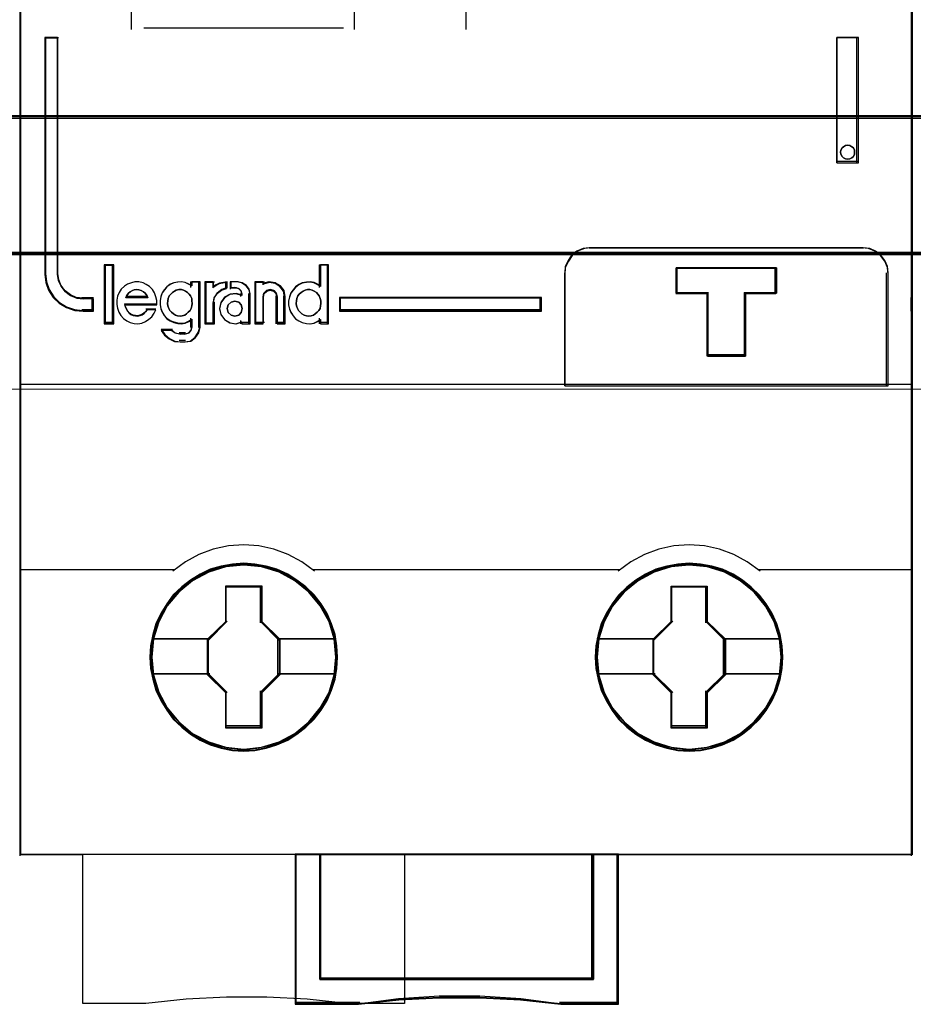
# Model space of a CAD drawing. Header units: millimetres. Extents: x -1290 to 1795, y -4192 to -1311.
# Tile 1000 of 1056: x 1443.62 to 1450.81, y -1959.89 to -1951.97. Entities that reach past the tile are written whole.
import ezdxf

# ---------------------------------------------------------------- set-up
doc = ezdxf.new("R2010")
doc.units = ezdxf.units.MM
doc.layers.add('30', color=7, linetype='Continuous')
doc.layers.add('45', color=7, linetype='Continuous')
doc.layers.add('Aparatura', color=7, linetype='Continuous', lineweight=13)

# ---------------------------------------------------------------- blocks, each defined once
blk = doc.blocks.new('*U173')
at = {"layer": '45', "color": 139}
for points in [[(441.43276, -533.64471), (441.43276, -616.308875)], [(477.292782, -533.64471), (477.292782, -616.308875)], [(459.373513, -566.782196), (459.373513, -583.083411)], [(445.908549, -581.4172), (445.908549, -583.083411)], [(454.885192, -581.4172), (454.885192, -583.083411)], [(446.418789, -583.016978), (454.457306, -583.016978)], [(442.429966, -583.399416), (442.429966, -592.928059)], [(442.429966, -583.399416), (442.990334, -583.399416)], [(442.924093, -583.399416), (442.924093, -592.928059)], [(474.297584, -588.441141), (474.297584, -583.399416)], [(474.297584, -583.399416), (475.173049, -583.399416)], [(475.106807, -588.441141), (475.106807, -583.399416)], [(474.297584, -588.374708), (475.173049, -588.374708)], [(464.398929, -591.85795), (464.144492, -591.893423), (463.872303, -591.999843), (463.647452, -592.171297), (463.499523, -592.401873), (463.375263, -592.650186), (463.351594, -592.928059)], [(464.332687, -591.85795), (475.368193, -591.85795)], [(476.365399, -592.928059), (476.335859, -592.650186), (476.229514, -592.401873), (476.058181, -592.171297), (475.833675, -591.999843), (475.579629, -591.893423), (475.301951, -591.85795)], [(444.827198, -592.540235), (444.827198, -594.915662)], [(444.827198, -592.540235), (445.204955, -592.540235)], [(445.138713, -592.540235), (445.138713, -594.915662)], [(453.476213, -592.540235), (453.476213, -593.454137)], [(453.476213, -592.540235), (453.85397, -592.540235)], [(453.787728, -592.540235), (453.787728, -594.915662)], [(467.834545, -592.662328), (471.878868, -592.662328)], [(467.834545, -592.662328), (467.834545, -593.725255)], [(471.812626, -592.662328), (471.812626, -593.725255)], [(442.429966, -592.861626), (442.470533, -593.20853), (442.586439, -593.538089), (442.771889, -593.832958), (443.021088, -594.081572), (443.310854, -594.260806), (443.652778, -594.37644), (443.994702, -594.411131)], [(442.924093, -592.861626), (442.971412, -593.133397), (443.071967, -593.381535), (443.243501, -593.606041), (443.46827, -593.777374), (443.716698, -593.883719), (443.994702, -593.919168)], [(463.351594, -597.409592), (463.351594, -592.861626)], [(476.300947, -597.409592), (476.300947, -592.861626)], [(446.9344, -594.148732), (446.9344, -593.981507), (446.905477, -593.831581), (446.841846, -593.675888), (446.760862, -593.537495), (446.64517, -593.422167), (446.517909, -593.329905), (446.384863, -593.266475), (446.21711, -593.22611), (446.060926, -593.22611), (445.916311, -593.266475), (445.754343, -593.318372), (445.632866, -593.404868), (445.51139, -593.520196), (445.418836, -593.664356), (445.355206, -593.802749), (445.332067, -593.969974), (445.332067, -594.1372), (445.355206, -594.292892), (445.413052, -594.442818), (445.488251, -594.586978), (445.603943, -594.702306), (445.731204, -594.800334), (445.870035, -594.863765), (446.026219, -594.904129), (446.182403, -594.915662), (446.338587, -594.892597), (446.483202, -594.829166), (446.622032, -594.736904), (446.737724, -594.633109), (446.830277, -594.494716), (446.893908, -594.356322)], [(446.574546, -593.87428), (446.532547, -593.777837), (446.466547, -593.688283), (446.400547, -593.626284), (446.304547, -593.578062), (446.220548, -593.550507), (446.136548, -593.536729), (446.034548, -593.550507), (445.956549, -593.578062), (445.872549, -593.626284), (445.794549, -593.688283), (445.72855, -593.777837), (445.68655, -593.87428)], [(448.366652, -593.393335), (448.226227, -593.318372), (448.085801, -593.254942), (447.939524, -593.22611), (447.781545, -593.237643), (447.623566, -593.266475), (447.477289, -593.329905), (447.348565, -593.4337), (447.243246, -593.549028), (447.149628, -593.675888), (447.096969, -593.831581), (447.079415, -593.99304), (447.079415, -594.148732), (447.096969, -594.315958), (447.149628, -594.454351), (447.243246, -594.598511), (447.348565, -594.713839), (447.477289, -594.800334), (447.623566, -594.863765), (447.781545, -594.904129), (447.939524, -594.915662), (448.085801, -594.892597), (448.226227, -594.829166), (448.366652, -594.748437)], [(448.300411, -593.22611), (448.300411, -593.454137)], [(448.300411, -593.22611), (448.683538, -593.22611)], [(448.617297, -593.22611), (448.617297, -595.064688)], [(448.876892, -593.22611), (448.876892, -594.915662)], [(448.876892, -593.22611), (449.254649, -593.22611)], [(449.77026, -593.22611), (449.451179, -593.295439), (449.188407, -593.46491)], [(449.188407, -593.22611), (449.188407, -593.46491)], [(449.77026, -593.459523), (449.551283, -593.5336), (449.363589, -593.681753), (449.232203, -593.873118), (449.188407, -594.107694)], [(449.704018, -593.22611), (449.704018, -593.525956)], [(449.897372, -593.22611), (449.897372, -593.525956)], [(450.219629, -593.22611), (449.897372, -593.22611)], [(449.897372, -593.459523), (450.148016, -593.459523)], [(450.375387, -593.76296), (450.332419, -593.600657), (450.225, -593.494807), (450.081775, -593.459523)], [(450.690482, -593.76296), (450.65257, -593.54822), (450.532513, -593.384007), (450.349269, -593.270321), (450.153387, -593.22611)], [(450.880256, -593.22611), (450.880256, -594.915662)], [(450.880256, -593.22611), (451.268754, -593.22611)], [(452.104831, -593.87428), (452.068978, -593.608839), (451.907636, -593.405129), (451.698489, -593.269321), (451.441537, -593.22611), (451.202512, -593.294014)], [(451.202512, -593.22611), (451.202512, -593.35359)], [(451.795107, -593.87428), (451.75768, -593.70206), (451.651637, -593.578062), (451.501929, -593.536729), (451.35222, -593.578062), (451.227464, -593.70206), (451.202512, -593.87428)], [(453.542455, -593.393335), (453.408029, -593.318372), (453.267758, -593.254942), (453.109953, -593.22611), (452.963838, -593.237643), (452.794344, -593.266475), (452.659918, -593.329905), (452.519647, -593.4337), (452.426133, -593.549028), (452.326774, -593.675888), (452.280017, -593.831581), (452.239105, -593.99304), (452.239105, -594.148732), (452.280017, -594.315958), (452.326774, -594.454351), (452.426133, -594.598511), (452.519647, -594.713839), (452.659918, -594.800334), (452.794344, -594.863765), (452.963838, -594.904129), (453.109953, -594.915662), (453.267758, -594.892597), (453.408029, -594.829166), (453.542455, -594.748437)], [(443.92846, -593.852735), (444.388571, -593.852735)], [(444.322329, -593.852735), (444.322329, -594.411131)], [(445.68655, -593.807847), (446.574546, -593.807847)], [(450.375387, -593.762701), (450.13023, -593.698323), (449.885074, -593.721733), (449.663836, -593.85049), (449.51435, -594.061184), (449.460535, -594.306993), (449.51435, -594.541096), (449.663836, -594.745937), (449.885074, -594.880547), (450.13023, -594.915662), (450.375387, -594.839579)], [(450.309145, -593.698323), (450.309145, -593.824007)], [(450.62424, -593.698323), (450.62424, -594.915662)], [(451.202512, -593.807847), (451.202512, -594.915662)], [(451.728865, -593.807847), (451.728865, -594.915662)], [(452.04038, -593.807847), (452.04038, -594.915662)], [(454.287226, -593.852735), (462.424211, -593.852735)], [(454.287226, -593.852735), (454.287226, -594.411131)], [(462.357969, -594.411131), (462.357969, -593.852735)], [(467.834545, -593.658822), (469.143266, -593.658822)], [(469.077024, -593.658822), (469.077024, -596.217389)], [(470.575518, -593.658822), (471.878868, -593.658822)], [(470.575518, -593.658822), (470.575518, -596.217389)], [(476.300947, -594.411131), (476.300947, -593.852735)], [(477.292782, -594.411131), (477.292782, -593.852735)], [(443.92846, -594.346493), (444.388571, -594.346493)], [(445.638211, -594.11308), (446.9344, -594.11308)], [(445.638211, -594.11308), (445.668069, -594.215469), (445.715842, -594.311458), (445.763614, -594.413847), (445.829302, -594.484239), (445.894989, -594.541833), (445.990534, -594.580229), (446.080107, -594.599427), (446.169681, -594.612225), (446.265226, -594.580229), (446.348828, -594.554631), (446.43243, -594.497038), (446.498117, -594.426646), (446.563804, -594.343455)], [(446.497563, -594.312379), (446.896803, -594.312379)], [(448.876892, -594.915662), (449.254649, -594.915662), (449.254649, -594.041261)], [(454.287226, -594.346493), (462.424211, -594.346493)], [(448.300411, -594.689431), (448.300411, -595.064688)], [(450.309145, -594.77741), (450.309145, -594.915662)], [(453.476213, -594.689431), (453.476213, -594.915662)], [(444.827198, -594.849229), (445.204955, -594.849229)], [(447.113431, -595.132916), (447.258734, -595.348463), (447.446416, -595.506953), (447.670425, -595.621066), (447.906541, -595.646425)], [(447.113431, -595.132916), (447.568172, -595.132916)], [(447.50193, -595.132916), (447.68102, -595.280289), (447.906541, -595.337601)], [(448.033654, -595.646425), (448.281229, -595.609489), (448.485478, -595.45559), (448.621644, -595.246288), (448.683538, -595.00005)], [(448.033654, -595.337601), (448.200153, -595.28938), (448.31809, -595.165381), (448.366652, -595.00005)], [(450.309145, -594.849229), (450.690482, -594.849229)], [(450.880256, -594.849229), (451.268754, -594.849229)], [(451.728865, -594.849229), (452.104831, -594.849229)], [(453.476213, -594.849229), (453.85397, -594.849229)], [(447.8403, -595.271168), (448.099895, -595.271168)], [(448.099895, -595.581787), (447.8403, -595.581787)], [(469.077024, -596.150956), (470.64176, -596.150956)], [(441.43276, -597.343159), (477.359024, -597.343159)], [(453.281069, -604.869835), (452.775957, -604.486), (452.225946, -604.196648), (451.647873, -603.978157), (451.041738, -603.848244), (450.435604, -603.806908), (449.823857, -603.848244), (449.206497, -603.978157), (448.634037, -604.196648), (448.09525, -604.486), (447.578913, -604.869835)], [(471.21287, -604.869835), (470.696371, -604.486), (470.16303, -604.196648), (469.584776, -603.978157), (468.972837, -603.848244), (468.355283, -603.806908), (467.748959, -603.848244), (467.142634, -603.978157), (466.564379, -604.196648), (466.014196, -604.486), (465.508925, -604.869835)], [(441.43276, -604.803402), (447.645155, -604.803402)], [(453.214827, -604.803402), (459.439755, -604.803402)], [(459.373513, -604.803402), (465.575166, -604.803402)], [(471.146629, -604.803402), (477.359024, -604.803402)], [(449.704018, -605.49646), (451.157754, -605.49646)], [(449.704018, -605.49646), (449.704018, -606.947212)], [(451.091513, -605.49646), (451.091513, -606.947212)], [(467.634029, -605.49646), (469.087766, -605.49646)], [(467.634029, -605.49646), (467.634029, -606.947212)], [(469.021524, -605.49646), (469.021524, -606.947212)], [(449.011166, -607.651043), (449.77026, -606.880779)], [(451.861349, -607.651043), (451.091513, -606.880779)], [(466.930435, -607.651043), (467.700271, -606.880779)], [(469.796731, -607.651043), (469.021524, -606.880779)], [(446.780433, -607.58461), (449.077408, -607.58461)], [(449.011166, -607.58461), (449.011166, -609.047931)], [(451.795107, -607.58461), (454.08134, -607.58461)], [(451.795107, -607.58461), (451.795107, -609.047931)], [(464.710444, -607.58461), (466.996677, -607.58461)], [(466.930435, -607.58461), (466.930435, -609.047931)], [(469.732279, -607.58461), (472.011351, -607.58461)], [(469.732279, -607.58461), (469.732279, -609.047931)], [(446.780433, -608.981498), (449.077408, -608.981498)], [(449.011166, -608.981498), (449.77026, -609.744579)], [(451.861349, -608.981498), (451.091513, -609.744579)], [(451.795107, -608.981498), (454.08134, -608.981498)], [(464.710444, -608.981498), (466.996677, -608.981498)], [(466.930435, -608.981498), (467.700271, -609.744579)], [(469.796731, -608.981498), (469.021524, -609.744579)], [(469.732279, -608.981498), (472.011351, -608.981498)], [(449.704018, -609.678146), (449.704018, -611.136081)], [(451.091513, -609.678146), (451.091513, -611.136081)], [(467.634029, -609.678146), (467.634029, -611.136081)], [(469.021524, -609.678146), (469.021524, -611.136081)], [(449.704018, -611.069648), (451.157754, -611.069648)], [(467.634029, -611.069648), (469.087766, -611.069648)], [(441.43276, -616.242442), (477.359024, -616.242442)], [(452.505862, -616.242442), (452.505862, -622.286047)], [(453.499487, -616.242442), (453.499487, -621.289553)], [(464.443687, -621.289553), (464.443687, -616.242442)], [(465.448054, -616.242442), (465.448054, -622.286047)], [(453.499487, -621.22312), (464.509929, -621.22312)], [(463.21195, -622.286047), (461.584461, -622.070513), (459.940194, -621.959269), (458.30152, -621.959269), (456.662845, -622.070513), (455.040949, -622.286047)], [(455.107191, -622.219614), (452.505862, -622.219614)], [(465.514296, -622.219614), (463.145708, -622.219614)]]:
    blk.add_lwpolyline(points, dxfattribs=at)
at = {"layer": '45', "color": 59}
blk.add_lwpolyline([(477.326798, -566.814353), (477.326798, -593.885919), (477.326798, -594.378935), (477.326798, -597.375808), (477.326798, -604.837522), (477.326798, -616.276602), (456.91042, -616.276602), (456.91042, -622.253729), (454.602481, -622.253729), (452.993582, -622.082004), (451.362491, -621.993372), (449.736948, -621.993372), (448.1225, -622.082004), (446.502505, -622.253729), (443.961554, -622.253729), (443.961554, -616.276602), (441.464986, -616.276602), (441.464986, -604.837522), (441.464986, -597.375808), (441.464986, -576.225974)], dxfattribs=at)
at = {"layer": '45', "color": 7}
for points in [[(443.710813, -593.881721), (443.469577, -593.781412), (443.251316, -593.619803), (443.084749, -593.408039), (442.987106, -593.173985), (442.941156, -592.917639), (442.941156, -583.399416), (442.429966, -583.399416), (442.429966, -592.917639), (442.470172, -593.252003), (442.585046, -593.569649), (442.768845, -593.853858), (443.015824, -594.093485), (443.30301, -594.26624), (443.641889, -594.377694), (443.980768, -594.411131), (444.388571, -594.411131), (444.388571, -593.915158), (443.980768, -593.915158), (443.710813, -593.881721)], [(474.297584, -583.399416), (474.297584, -588.441141), (475.173049, -588.441141), (475.173049, -583.399416), (474.297584, -583.399416)], [(474.968057, -587.84397), (475.01192, -587.931808), (475.01192, -588.013371), (475.01192, -588.094935), (474.968057, -588.182772), (474.89913, -588.239239), (474.830203, -588.276884), (474.736212, -588.295706), (474.648486, -588.276884), (474.567027, -588.239239), (474.510632, -588.182772), (474.466769, -588.094935), (474.447971, -588.013371), (474.466769, -587.931808), (474.510632, -587.84397), (474.567027, -587.793777), (474.648486, -587.749858), (474.736212, -587.73731), (474.830203, -587.749858), (474.89913, -587.793777), (474.968057, -587.84397)], [(463.351594, -597.409592), (476.365399, -597.409592), (476.365399, -594.375816), (476.365399, -593.876729), (476.365399, -592.872947), (476.33752, -592.609384), (476.237157, -592.37386), (476.07546, -592.155159), (475.863581, -591.992535), (475.623824, -591.891596), (475.361764, -591.85795), (464.338502, -591.85795), (464.098745, -591.891596), (463.842261, -591.992535), (463.630382, -592.155159), (463.490988, -592.37386), (463.373897, -592.609384), (463.351594, -592.872947), (463.351594, -597.409592)], [(445.204955, -594.915662), (445.204955, -592.540235), (444.827198, -592.540235), (444.827198, -594.915662), (445.204955, -594.915662)], [(452.325926, -593.690921), (452.279621, -593.844726), (452.239105, -594.004227), (452.239105, -594.158032), (452.279621, -594.323229), (452.325926, -594.459945), (452.424323, -594.602356), (452.516931, -594.716286), (452.655844, -594.801733), (452.788969, -594.864394), (452.956823, -594.904269), (453.101524, -594.915662), (453.257801, -594.892876), (453.396714, -594.830215), (453.529839, -594.750465), (453.529839, -594.915662), (453.85397, -594.915662), (453.85397, -592.540235), (453.529839, -592.540235), (453.529839, -593.411794), (453.396714, -593.33774), (453.257801, -593.275079), (453.101524, -593.246597), (452.956823, -593.25799), (452.788969, -593.286472), (452.655844, -593.349133), (452.516931, -593.45167), (452.424323, -593.565599), (452.325926, -593.690921)], [(467.834545, -593.67806), (467.834545, -592.662328), (471.878868, -592.662328), (471.878868, -593.67806), (470.62101, -593.67806), (470.62101, -596.217389), (469.098043, -596.217389), (469.098043, -593.67806), (467.834545, -593.67806)], [(469.098043, -593.67806), (469.098043, -596.217389), (470.62101, -596.217389), (470.62101, -593.67806), (471.878868, -593.67806), (471.878868, -592.662328), (467.834545, -592.662328), (467.834545, -593.67806), (469.098043, -593.67806)], [(445.355206, -593.802749), (445.332067, -593.969974), (445.332067, -594.1372), (445.355206, -594.292892), (445.413052, -594.442818), (445.488251, -594.586978), (445.603943, -594.702306), (445.731204, -594.800334), (445.870035, -594.863765), (446.026219, -594.904129), (446.182403, -594.915662), (446.338587, -594.892597), (446.483202, -594.829166), (446.622032, -594.736904), (446.737724, -594.633109), (446.830277, -594.494716), (446.893908, -594.356322), (446.546832, -594.356322), (446.483202, -594.431286), (446.419571, -594.494716), (446.338587, -594.546613), (446.257602, -594.569679), (446.165049, -594.598511), (446.07828, -594.586978), (445.991511, -594.569679), (445.898958, -594.535081), (445.835327, -594.483183), (445.771696, -594.419753), (445.72542, -594.32749), (445.679143, -594.240995), (445.65022, -594.148732), (446.9344, -594.148732), (446.9344, -593.981507), (446.905477, -593.831581), (446.841846, -593.675888), (446.760862, -593.537495), (446.64517, -593.422167), (446.517909, -593.329905), (446.384863, -593.266475), (446.21711, -593.22611), (446.060926, -593.22611), (445.916311, -593.266475), (445.754343, -593.318372), (445.632866, -593.404868), (445.51139, -593.520196), (445.418836, -593.664356), (445.355206, -593.802749)], [(446.574546, -593.87428), (445.68655, -593.87428), (445.72855, -593.777837), (445.794549, -593.688283), (445.872549, -593.626284), (445.956549, -593.578062), (446.034548, -593.550507), (446.136548, -593.536729), (446.220548, -593.550507), (446.304547, -593.578062), (446.400547, -593.626284), (446.466547, -593.688283), (446.532547, -593.777837), (446.574546, -593.87428)], [(447.345804, -593.431125), (447.241565, -593.545022), (447.148908, -593.670309), (447.096789, -593.82407), (447.079415, -593.983526), (447.079415, -594.137287), (447.096789, -594.302438), (447.148908, -594.439115), (447.241565, -594.581486), (447.345804, -594.695384), (447.473207, -594.780806), (447.617984, -594.84345), (447.774342, -594.883314), (447.930701, -594.894704), (448.075477, -594.871924), (448.214463, -594.809281), (448.353448, -594.729553), (448.353448, -595.048465), (448.312911, -595.185141), (448.214463, -595.287649), (448.075477, -595.327513), (447.87279, -595.327513), (447.675894, -595.287649), (447.519536, -595.185141), (447.114162, -595.185141), (447.253147, -595.378767), (447.43267, -595.521138), (447.646939, -595.623645), (447.87279, -595.646425), (448.075477, -595.646425), (448.30712, -595.612256), (448.498224, -595.469884), (448.625628, -595.276259), (448.683538, -595.048465), (448.683538, -593.22611), (448.353448, -593.22611), (448.353448, -593.391261), (448.214463, -593.317228), (448.075477, -593.254584), (447.930701, -593.22611), (447.774342, -593.2375), (447.617984, -593.265974), (447.473207, -593.328618), (447.345804, -593.431125)], [(448.015814, -593.560366), (448.093118, -593.601732), (448.176367, -593.654916), (448.235831, -593.719918), (448.301242, -593.796739), (448.342867, -593.903107), (448.35476, -593.991747), (448.366652, -594.098114), (448.35476, -594.192664), (448.319081, -594.299031), (448.277456, -594.387671), (448.206099, -594.452674), (448.140689, -594.517676), (448.063386, -594.57086), (447.962297, -594.600406), (447.873101, -594.612225), (447.777958, -594.600406), (447.688762, -594.57086), (447.611459, -594.517676), (447.528209, -594.452674), (447.462799, -594.387671), (447.421174, -594.299031), (447.385495, -594.192664), (447.367656, -594.098114), (447.385495, -593.991747), (447.397388, -593.903107), (447.433067, -593.796739), (447.51037, -593.719918), (447.57578, -593.654916), (447.647137, -593.601732), (447.724441, -593.560366), (447.819583, -593.536729), (447.932565, -593.536729), (448.015814, -593.560366)], [(448.876892, -593.22611), (448.876892, -594.915662), (449.212655, -594.915662), (449.212655, -594.073769), (449.254625, -593.854647), (449.380536, -593.675888), (449.560408, -593.537495), (449.77026, -593.468298), (449.77026, -593.22611), (449.464476, -593.278008), (449.212655, -593.404868), (449.212655, -593.22611), (448.876892, -593.22611)], [(449.659669, -593.866179), (449.513247, -594.073769), (449.460535, -594.315958), (449.513247, -594.546613), (449.659669, -594.748437), (449.876374, -594.881064), (450.116507, -594.915662), (450.356639, -594.840699), (450.356639, -594.915662), (450.690482, -594.915662), (450.690482, -593.716253), (450.655341, -593.520196), (450.54406, -593.37027), (450.37421, -593.266475), (450.192646, -593.22611), (449.92323, -593.22611), (449.92323, -593.468298), (450.116507, -593.468298), (450.233645, -593.49713), (450.321498, -593.583626), (450.356639, -593.716253), (450.356639, -593.779683), (450.116507, -593.716253), (449.876374, -593.739319), (449.659669, -593.866179)], [(450.880256, -593.22611), (450.880256, -594.915662), (451.22009, -594.915662), (451.22009, -593.831581), (451.243527, -593.687421), (451.360711, -593.583626), (451.501332, -593.549028), (451.641953, -593.583626), (451.74156, -593.687421), (451.776715, -593.831581), (451.776715, -594.915662), (452.104831, -594.915662), (452.104831, -593.831581), (452.069676, -593.583626), (451.911477, -593.393335), (451.706405, -593.266475), (451.454459, -593.22611), (451.22009, -593.28954), (451.22009, -593.22611), (450.880256, -593.22611)], [(453.275194, -593.601732), (453.358342, -593.654916), (453.423672, -593.719918), (453.471185, -593.796739), (453.518698, -593.903107), (453.542455, -593.991747), (453.542455, -594.098114), (453.524638, -594.192664), (453.50682, -594.299031), (453.453368, -594.387671), (453.393977, -594.452674), (453.316768, -594.517676), (453.245498, -594.57086), (453.150472, -594.600406), (453.049507, -594.612225), (452.96042, -594.600406), (452.865394, -594.57086), (452.776307, -594.517676), (452.710977, -594.452674), (452.645646, -594.387671), (452.598133, -594.299031), (452.556559, -594.192664), (452.55062, -594.098114), (452.556559, -593.991747), (452.568437, -593.903107), (452.61595, -593.796739), (452.663464, -593.719918), (452.746611, -593.654916), (452.829759, -593.601732), (452.906968, -593.560366), (453.001994, -593.536729), (453.091081, -593.536729), (453.186107, -593.560366), (453.275194, -593.601732)], [(450.337956, -594.157491), (450.375387, -594.306993), (450.337956, -594.456494), (450.238141, -594.56862), (450.082181, -594.612225), (449.932459, -594.56862), (449.813929, -594.456494), (449.77026, -594.306993), (449.813929, -594.157491), (449.932459, -594.045365), (450.082181, -594.00176), (450.238141, -594.045365), (450.337956, -594.157491)], [(454.287226, -593.852735), (454.287226, -594.411131), (462.424211, -594.411131), (462.424211, -593.852735), (454.287226, -593.852735)], [(454.213823, -608.327144), (454.18584, -607.868998), (454.113085, -607.410853), (453.961978, -606.980644), (453.788485, -606.567195), (453.547832, -606.176096), (453.273601, -605.824106), (452.937807, -605.500052), (452.574031, -605.226282), (452.210254, -604.980448), (451.773723, -604.790486), (451.342787, -604.661982), (450.889466, -604.578175), (450.436144, -604.550239), (449.98842, -604.578175), (449.535098, -604.661982), (449.09297, -604.790486), (448.678824, -604.980448), (448.292661, -605.226282), (447.940078, -605.500052), (447.604284, -605.824106), (447.341246, -606.176096), (447.100594, -606.567195), (446.904714, -606.980644), (446.78159, -607.410853), (446.692045, -607.868998), (446.664062, -608.327144), (446.692045, -608.779702), (446.78159, -609.215498), (446.904714, -609.651295), (447.100594, -610.064743), (447.341246, -610.46143), (447.604284, -610.824594), (447.940078, -611.143061), (448.292661, -611.428005), (448.678824, -611.662664), (449.09297, -611.84704), (449.535098, -611.986718), (449.98842, -612.076113), (450.436144, -612.098461), (450.889466, -612.076113), (451.342787, -611.986718), (451.773723, -611.84704), (452.210254, -611.662664), (452.574031, -611.428005), (452.937807, -611.143061), (453.273601, -610.824594), (453.547832, -610.46143), (453.788485, -610.064743), (453.961978, -609.651295), (454.113085, -609.215498), (454.18584, -608.779702), (454.213823, -608.327144)], [(454.213823, -608.327144), (454.18584, -607.868998), (454.113085, -607.410853), (453.961978, -606.980644), (453.788485, -606.567195), (453.547832, -606.176096), (453.273601, -605.824106), (452.937807, -605.500052), (452.574031, -605.226282), (452.210254, -604.980448), (451.773723, -604.790486), (451.342787, -604.661982), (450.889466, -604.578175), (450.436144, -604.550239), (449.98842, -604.578175), (449.535098, -604.661982), (449.09297, -604.790486), (448.678824, -604.980448), (448.292661, -605.226282), (447.940078, -605.500052), (447.604284, -605.824106), (447.341246, -606.176096), (447.100594, -606.567195), (446.904714, -606.980644), (446.78159, -607.410853), (446.692045, -607.868998), (446.664062, -608.327144), (446.692045, -608.779702), (446.78159, -609.215498), (446.904714, -609.651295), (447.100594, -610.064743), (447.341246, -610.46143), (447.604284, -610.824594), (447.940078, -611.143061), (448.292661, -611.428005), (448.678824, -611.662664), (449.09297, -611.84704), (449.535098, -611.986718), (449.98842, -612.076113), (450.436144, -612.098461), (450.889466, -612.076113), (451.342787, -611.986718), (451.773723, -611.84704), (452.210254, -611.662664), (452.574031, -611.428005), (452.937807, -611.143061), (453.273601, -610.824594), (453.547832, -610.46143), (453.788485, -610.064743), (453.961978, -609.651295), (454.113085, -609.215498), (454.18584, -608.779702), (454.213823, -608.327144)], [(454.213823, -608.327144), (454.18584, -607.868998), (454.113085, -607.410853), (453.961978, -606.980644), (453.788485, -606.567195), (453.547832, -606.176096), (453.273601, -605.824106), (452.937807, -605.500052), (452.574031, -605.226282), (452.210254, -604.980448), (451.773723, -604.790486), (451.342787, -604.661982), (450.889466, -604.578175), (450.436144, -604.550239), (449.98842, -604.578175), (449.535098, -604.661982), (449.09297, -604.790486), (448.678824, -604.980448), (448.292661, -605.226282), (447.940078, -605.500052), (447.604284, -605.824106), (447.341246, -606.176096), (447.100594, -606.567195), (446.904714, -606.980644), (446.78159, -607.410853), (446.692045, -607.868998), (446.664062, -608.327144), (446.692045, -608.779702), (446.78159, -609.215498), (446.904714, -609.651295), (447.100594, -610.064743), (447.341246, -610.46143), (447.604284, -610.824594), (447.940078, -611.143061), (448.292661, -611.428005), (448.678824, -611.662664), (449.09297, -611.84704), (449.535098, -611.986718), (449.98842, -612.076113), (450.436144, -612.098461), (450.889466, -612.076113), (451.342787, -611.986718), (451.773723, -611.84704), (452.210254, -611.662664), (452.574031, -611.428005), (452.937807, -611.143061), (453.273601, -610.824594), (453.547832, -610.46143), (453.788485, -610.064743), (453.961978, -609.651295), (454.113085, -609.215498), (454.18584, -608.779702), (454.213823, -608.327144)], [(472.127722, -608.327144), (472.099739, -607.868998), (472.026984, -607.410853), (471.881473, -606.986231), (471.702383, -606.572783), (471.461731, -606.181683), (471.187499, -605.829693), (470.857302, -605.505639), (470.499122, -605.226282), (470.135346, -604.980448), (469.698814, -604.790486), (469.273475, -604.661982), (468.814557, -604.578175), (468.361236, -604.550239), (467.907915, -604.578175), (467.465786, -604.661982), (467.018061, -604.790486), (466.598319, -604.980448), (466.217753, -605.226282), (465.853977, -605.505639), (465.518183, -605.829693), (465.260741, -606.181683), (465.020089, -606.572783), (464.818613, -606.986231), (464.701085, -607.410853), (464.605943, -607.868998), (464.577961, -608.327144), (464.605943, -608.779702), (464.701085, -609.221085), (464.818613, -609.656882), (465.020089, -610.07033), (465.260741, -610.467017), (465.518183, -610.824594), (465.853977, -611.143061), (466.217753, -611.428005), (466.598319, -611.662664), (467.018061, -611.84704), (467.465786, -611.986718), (467.907915, -612.076113), (468.361236, -612.098461), (468.814557, -612.076113), (469.273475, -611.986718), (469.698814, -611.84704), (470.135346, -611.662664), (470.499122, -611.428005), (470.857302, -611.143061), (471.187499, -610.824594), (471.461731, -610.467017), (471.702383, -610.07033), (471.881473, -609.656882), (472.026984, -609.221085), (472.099739, -608.779702), (472.127722, -608.327144)], [(472.127722, -608.327144), (472.099739, -607.868998), (472.026984, -607.410853), (471.881473, -606.986231), (471.702383, -606.572783), (471.461731, -606.181683), (471.187499, -605.829693), (470.857302, -605.505639), (470.499122, -605.226282), (470.135346, -604.980448), (469.698814, -604.790486), (469.273475, -604.661982), (468.814557, -604.578175), (468.361236, -604.550239), (467.907915, -604.578175), (467.465786, -604.661982), (467.018061, -604.790486), (466.598319, -604.980448), (466.217753, -605.226282), (465.853977, -605.505639), (465.518183, -605.829693), (465.260741, -606.181683), (465.020089, -606.572783), (464.818613, -606.986231), (464.701085, -607.410853), (464.605943, -607.868998), (464.577961, -608.327144), (464.605943, -608.779702), (464.701085, -609.221085), (464.818613, -609.656882), (465.020089, -610.07033), (465.260741, -610.467017), (465.518183, -610.824594), (465.853977, -611.143061), (466.217753, -611.428005), (466.598319, -611.662664), (467.018061, -611.84704), (467.465786, -611.986718), (467.907915, -612.076113), (468.361236, -612.098461), (468.814557, -612.076113), (469.273475, -611.986718), (469.698814, -611.84704), (470.135346, -611.662664), (470.499122, -611.428005), (470.857302, -611.143061), (471.187499, -610.824594), (471.461731, -610.467017), (471.702383, -610.07033), (471.881473, -609.656882), (472.026984, -609.221085), (472.099739, -608.779702), (472.127722, -608.327144)], [(472.127722, -608.327144), (472.099739, -607.868998), (472.026984, -607.410853), (471.881473, -606.986231), (471.702383, -606.572783), (471.461731, -606.181683), (471.187499, -605.829693), (470.857302, -605.505639), (470.499122, -605.226282), (470.135346, -604.980448), (469.698814, -604.790486), (469.273475, -604.661982), (468.814557, -604.578175), (468.361236, -604.550239), (467.907915, -604.578175), (467.465786, -604.661982), (467.018061, -604.790486), (466.598319, -604.980448), (466.217753, -605.226282), (465.853977, -605.505639), (465.518183, -605.829693), (465.260741, -606.181683), (465.020089, -606.572783), (464.818613, -606.986231), (464.701085, -607.410853), (464.605943, -607.868998), (464.577961, -608.327144), (464.605943, -608.779702), (464.701085, -609.221085), (464.818613, -609.656882), (465.020089, -610.07033), (465.260741, -610.467017), (465.518183, -610.824594), (465.853977, -611.143061), (466.217753, -611.428005), (466.598319, -611.662664), (467.018061, -611.84704), (467.465786, -611.986718), (467.907915, -612.076113), (468.361236, -612.098461), (468.814557, -612.076113), (469.273475, -611.986718), (469.698814, -611.84704), (470.135346, -611.662664), (470.499122, -611.428005), (470.857302, -611.143061), (471.187499, -610.824594), (471.461731, -610.467017), (471.702383, -610.07033), (471.881473, -609.656882), (472.026984, -609.221085), (472.099739, -608.779702), (472.127722, -608.327144)], [(449.720668, -605.458755), (451.168573, -605.458755), (451.168573, -606.887458), (451.895365, -607.599009), (451.895365, -609.033315), (451.168573, -609.756071), (451.168573, -611.179172), (449.720668, -611.179172), (449.720668, -609.756071), (448.982521, -609.033315), (448.982521, -607.599009), (449.720668, -606.887458), (449.720668, -605.458755)], [(449.720668, -605.458755), (451.168573, -605.458755), (451.168573, -606.887458), (451.895365, -607.599009), (451.895365, -609.033315), (451.168573, -609.756071), (451.168573, -611.179172), (449.720668, -611.179172), (449.720668, -609.756071), (448.982521, -609.033315), (448.982521, -607.599009), (449.720668, -606.887458), (449.720668, -605.458755)], [(449.720668, -605.458755), (451.168573, -605.458755), (451.168573, -605.458755), (451.168573, -606.887458), (451.168573, -606.887458), (451.895365, -607.599009), (451.895365, -607.599009), (451.895365, -609.033315), (451.895365, -609.033315), (451.168573, -609.756071), (451.168573, -609.756071), (451.168573, -611.179172), (451.168573, -611.179172), (449.720668, -611.179172), (449.720668, -611.179172), (449.720668, -609.756071), (449.720668, -609.756071), (448.982521, -609.033315), (448.982521, -609.033315), (448.982521, -607.599009), (448.982521, -607.599009), (449.720668, -606.887458), (449.720668, -606.887458), (449.720668, -605.458755), (449.720668, -605.458755)], [(467.639631, -605.464141), (469.087535, -605.464141), (469.087535, -606.892899), (469.820005, -607.598873), (469.820005, -609.038837), (469.087535, -609.761621), (469.087535, -611.179172), (467.639631, -611.179172), (467.639631, -609.761621), (466.907161, -609.038837), (466.907161, -607.598873), (467.639631, -606.892899), (467.639631, -605.464141)], [(467.639631, -605.464141), (469.087535, -605.464141), (469.087535, -606.892899), (469.820005, -607.598873), (469.820005, -609.038837), (469.087535, -609.761621), (469.087535, -611.179172), (467.639631, -611.179172), (467.639631, -609.761621), (466.907161, -609.038837), (466.907161, -607.598873), (467.639631, -606.892899), (467.639631, -605.464141)], [(467.639631, -605.464141), (469.087535, -605.464141), (469.087535, -605.464141), (469.087535, -606.892899), (469.087535, -606.892899), (469.820005, -607.598873), (469.820005, -607.598873), (469.820005, -609.038837), (469.820005, -609.038837), (469.087535, -609.761621), (469.087535, -609.761621), (469.087535, -611.179172), (469.087535, -611.179172), (467.639631, -611.179172), (467.639631, -611.179172), (467.639631, -609.761621), (467.639631, -609.761621), (466.907161, -609.038837), (466.907161, -609.038837), (466.907161, -607.598873), (466.907161, -607.598873), (467.639631, -606.892899), (467.639631, -606.892899), (467.639631, -605.464141), (467.639631, -605.464141)], [(449.736561, -605.489278), (451.152429, -605.489278), (451.152429, -606.902287), (451.863139, -607.60602), (451.863139, -609.02457), (451.152429, -609.739386), (451.152429, -611.146854), (449.736561, -611.146854), (449.736561, -609.739386), (449.014747, -609.02457), (449.014747, -607.60602), (449.736561, -606.902287), (449.736561, -605.489278)], [(467.655649, -605.49646), (469.071517, -605.49646), (469.071517, -606.909058), (469.787779, -607.607048), (469.787779, -609.030726), (469.071517, -609.745334), (469.071517, -611.146854), (467.655649, -611.146854), (467.655649, -609.745334), (466.939387, -609.030726), (466.939387, -607.607048), (467.655649, -606.909058), (467.655649, -605.49646)], [(464.505069, -621.277846), (453.503937, -621.277846), (453.503937, -616.242442), (452.505862, -616.242442), (452.505862, -622.286047), (455.054021, -622.286047), (456.671014, -622.112413), (458.304735, -622.022795), (459.938456, -622.022795), (461.577753, -622.112413), (463.200322, -622.286047), (465.514296, -622.286047), (465.514296, -616.242442), (464.505069, -616.242442), (464.505069, -621.277846)], [(453.499487, -621.289553), (464.509929, -621.289553), (464.509929, -616.242442), (453.499487, -616.242442), (453.499487, -621.289553)]]:
    blk.add_lwpolyline(points, close=True, dxfattribs=at)
at = {"layer": '45', "color": 1}
for points in [[(443.710813, -593.881721), (443.469577, -593.781412), (443.251316, -593.619803), (443.084749, -593.408039), (442.987106, -593.173985), (442.941156, -592.917639), (442.941156, -583.399416), (442.429966, -583.399416), (442.429966, -592.917639), (442.470172, -593.252003), (442.585046, -593.569649), (442.768845, -593.853858), (443.015824, -594.093485), (443.30301, -594.26624), (443.641889, -594.377694), (443.980768, -594.411131), (444.388571, -594.411131), (444.388571, -593.915158), (443.980768, -593.915158), (443.710813, -593.881721)], [(445.172729, -594.883343), (445.172729, -592.572553), (444.859424, -592.572553), (444.859424, -594.883343), (445.172729, -594.883343)], [(454.287226, -593.852735), (454.287226, -594.411131), (462.424211, -594.411131), (462.424211, -593.852735), (454.287226, -593.852735)], [(454.319452, -593.885053), (454.319452, -594.380607), (462.391985, -594.380607), (462.391985, -593.885053), (454.319452, -593.885053)]]:
    blk.add_lwpolyline(points, close=True, dxfattribs=at)
at = {"layer": '45', "color": 59}
for points in [[(443.70089, -593.854219), (443.467593, -593.754483), (443.256514, -593.593796), (443.095428, -593.383241), (443.000998, -593.150522), (442.95656, -592.895639), (442.95656, -583.431735), (442.462191, -583.431735), (442.462191, -592.895639), (442.501074, -593.228095), (442.612168, -593.543927), (442.789919, -593.826515), (443.028771, -594.064775), (443.306506, -594.236543), (443.634234, -594.347362), (443.961961, -594.380607), (444.356345, -594.380607), (444.356345, -593.887465), (443.961961, -593.887465), (443.70089, -593.854219)], [(474.297584, -583.399416), (474.297584, -588.441141), (475.173049, -588.441141), (475.173049, -583.399416), (474.297584, -583.399416)], [(474.968057, -587.84397), (475.01192, -587.931808), (475.01192, -588.013371), (475.01192, -588.094935), (474.968057, -588.182772), (474.89913, -588.239239), (474.830203, -588.276884), (474.736212, -588.295706), (474.648486, -588.276884), (474.567027, -588.239239), (474.510632, -588.182772), (474.466769, -588.094935), (474.447971, -588.013371), (474.466769, -587.931808), (474.510632, -587.84397), (474.567027, -587.793777), (474.648486, -587.749858), (474.736212, -587.73731), (474.830203, -587.749858), (474.89913, -587.793777), (474.968057, -587.84397)], [(463.351594, -597.409592), (476.365399, -597.409592), (476.365399, -594.375816), (476.365399, -593.876729), (476.365399, -592.872947), (476.33752, -592.609384), (476.237157, -592.37386), (476.07546, -592.155159), (475.863581, -591.992535), (475.623824, -591.891596), (475.361764, -591.85795), (464.338502, -591.85795), (464.098745, -591.891596), (463.842261, -591.992535), (463.630382, -592.155159), (463.490988, -592.37386), (463.373897, -592.609384), (463.351594, -592.872947), (463.351594, -597.409592)], [(445.204955, -594.915662), (445.204955, -592.540235), (444.827198, -592.540235), (444.827198, -594.915662), (445.204955, -594.915662)], [(452.325926, -593.690921), (452.279621, -593.844726), (452.239105, -594.004227), (452.239105, -594.158032), (452.279621, -594.323229), (452.325926, -594.459945), (452.424323, -594.602356), (452.516931, -594.716286), (452.655844, -594.801733), (452.788969, -594.864394), (452.956823, -594.904269), (453.101524, -594.915662), (453.257801, -594.892876), (453.396714, -594.830215), (453.529839, -594.750465), (453.529839, -594.915662), (453.85397, -594.915662), (453.85397, -592.540235), (453.529839, -592.540235), (453.529839, -593.411794), (453.396714, -593.33774), (453.257801, -593.275079), (453.101524, -593.246597), (452.956823, -593.25799), (452.788969, -593.286472), (452.655844, -593.349133), (452.516931, -593.45167), (452.424323, -593.565599), (452.325926, -593.690921)], [(467.834545, -593.67806), (467.834545, -592.662328), (471.878868, -592.662328), (471.878868, -593.67806), (470.62101, -593.67806), (470.62101, -596.217389), (469.098043, -596.217389), (469.098043, -593.67806), (467.834545, -593.67806)], [(469.098043, -593.67806), (469.098043, -596.217389), (470.62101, -596.217389), (470.62101, -593.67806), (471.878868, -593.67806), (471.878868, -592.662328), (467.834545, -592.662328), (467.834545, -593.67806), (469.098043, -593.67806)], [(469.110133, -593.69191), (469.110133, -596.185071), (470.60883, -596.185071), (470.60883, -593.69191), (471.846642, -593.69191), (471.846642, -592.694646), (467.86677, -592.694646), (467.86677, -593.69191), (469.110133, -593.69191)], [(445.355206, -593.802749), (445.332067, -593.969974), (445.332067, -594.1372), (445.355206, -594.292892), (445.413052, -594.442818), (445.488251, -594.586978), (445.603943, -594.702306), (445.731204, -594.800334), (445.870035, -594.863765), (446.026219, -594.904129), (446.182403, -594.915662), (446.338587, -594.892597), (446.483202, -594.829166), (446.622032, -594.736904), (446.737724, -594.633109), (446.830277, -594.494716), (446.893908, -594.356322), (446.546832, -594.356322), (446.483202, -594.431286), (446.419571, -594.494716), (446.338587, -594.546613), (446.257602, -594.569679), (446.165049, -594.598511), (446.07828, -594.586978), (445.991511, -594.569679), (445.898958, -594.535081), (445.835327, -594.483183), (445.771696, -594.419753), (445.72542, -594.32749), (445.679143, -594.240995), (445.65022, -594.148732), (446.9344, -594.148732), (446.9344, -593.981507), (446.905477, -593.831581), (446.841846, -593.675888), (446.760862, -593.537495), (446.64517, -593.422167), (446.517909, -593.329905), (446.384863, -593.266475), (446.21711, -593.22611), (446.060926, -593.22611), (445.916311, -593.266475), (445.754343, -593.318372), (445.632866, -593.404868), (445.51139, -593.520196), (445.418836, -593.664356), (445.355206, -593.802749)], [(446.574546, -593.87428), (445.68655, -593.87428), (445.72855, -593.777837), (445.794549, -593.688283), (445.872549, -593.626284), (445.956549, -593.578062), (446.034548, -593.550507), (446.136548, -593.536729), (446.220548, -593.550507), (446.304547, -593.578062), (446.400547, -593.626284), (446.466547, -593.688283), (446.532547, -593.777837), (446.574546, -593.87428)], [(447.345804, -593.431125), (447.241565, -593.545022), (447.148908, -593.670309), (447.096789, -593.82407), (447.079415, -593.983526), (447.079415, -594.137287), (447.096789, -594.302438), (447.148908, -594.439115), (447.241565, -594.581486), (447.345804, -594.695384), (447.473207, -594.780806), (447.617984, -594.84345), (447.774342, -594.883314), (447.930701, -594.894704), (448.075477, -594.871924), (448.214463, -594.809281), (448.353448, -594.729553), (448.353448, -595.048465), (448.312911, -595.185141), (448.214463, -595.287649), (448.075477, -595.327513), (447.87279, -595.327513), (447.675894, -595.287649), (447.519536, -595.185141), (447.114162, -595.185141), (447.253147, -595.378767), (447.43267, -595.521138), (447.646939, -595.623645), (447.87279, -595.646425), (448.075477, -595.646425), (448.30712, -595.612256), (448.498224, -595.469884), (448.625628, -595.276259), (448.683538, -595.048465), (448.683538, -593.22611), (448.353448, -593.22611), (448.353448, -593.391261), (448.214463, -593.317228), (448.075477, -593.254584), (447.930701, -593.22611), (447.774342, -593.2375), (447.617984, -593.265974), (447.473207, -593.328618), (447.345804, -593.431125)], [(448.015814, -593.560366), (448.093118, -593.601732), (448.176367, -593.654916), (448.235831, -593.719918), (448.301242, -593.796739), (448.342867, -593.903107), (448.35476, -593.991747), (448.366652, -594.098114), (448.35476, -594.192664), (448.319081, -594.299031), (448.277456, -594.387671), (448.206099, -594.452674), (448.140689, -594.517676), (448.063386, -594.57086), (447.962297, -594.600406), (447.873101, -594.612225), (447.777958, -594.600406), (447.688762, -594.57086), (447.611459, -594.517676), (447.528209, -594.452674), (447.462799, -594.387671), (447.421174, -594.299031), (447.385495, -594.192664), (447.367656, -594.098114), (447.385495, -593.991747), (447.397388, -593.903107), (447.433067, -593.796739), (447.51037, -593.719918), (447.57578, -593.654916), (447.647137, -593.601732), (447.724441, -593.560366), (447.819583, -593.536729), (447.932565, -593.536729), (448.015814, -593.560366)], [(448.876892, -593.22611), (448.876892, -594.915662), (449.212655, -594.915662), (449.212655, -594.073769), (449.254625, -593.854647), (449.380536, -593.675888), (449.560408, -593.537495), (449.77026, -593.468298), (449.77026, -593.22611), (449.464476, -593.278008), (449.212655, -593.404868), (449.212655, -593.22611), (448.876892, -593.22611)], [(448.909118, -593.258429), (448.909118, -594.883343), (449.220657, -594.883343), (449.220657, -594.073659), (449.259599, -593.862919), (449.376426, -593.691), (449.543322, -593.557901), (449.738034, -593.491352), (449.738034, -593.258429), (449.454311, -593.308341), (449.220657, -593.430348), (449.220657, -593.258429), (448.909118, -593.258429)], [(449.659669, -593.866179), (449.513247, -594.073769), (449.460535, -594.315958), (449.513247, -594.546613), (449.659669, -594.748437), (449.876374, -594.881064), (450.116507, -594.915662), (450.356639, -594.840699), (450.356639, -594.915662), (450.690482, -594.915662), (450.690482, -593.716253), (450.655341, -593.520196), (450.54406, -593.37027), (450.37421, -593.266475), (450.192646, -593.22611), (449.92323, -593.22611), (449.92323, -593.468298), (450.116507, -593.468298), (450.233645, -593.49713), (450.321498, -593.583626), (450.356639, -593.716253), (450.356639, -593.779683), (450.116507, -593.716253), (449.876374, -593.739319), (449.659669, -593.866179)], [(450.880256, -593.22611), (450.880256, -594.915662), (451.22009, -594.915662), (451.22009, -593.831581), (451.243527, -593.687421), (451.360711, -593.583626), (451.501332, -593.549028), (451.641953, -593.583626), (451.74156, -593.687421), (451.776715, -593.831581), (451.776715, -594.915662), (452.104831, -594.915662), (452.104831, -593.831581), (452.069676, -593.583626), (451.911477, -593.393335), (451.706405, -593.266475), (451.454459, -593.22611), (451.22009, -593.28954), (451.22009, -593.22611), (450.880256, -593.22611)], [(450.912481, -593.258429), (450.912481, -594.883343), (451.23443, -594.883343), (451.23443, -593.840736), (451.256633, -593.702092), (451.36765, -593.602267), (451.50087, -593.568993), (451.63409, -593.602267), (451.728454, -593.702092), (451.761759, -593.840736), (451.761759, -594.883343), (452.072606, -594.883343), (452.072606, -593.840736), (452.039301, -593.602267), (451.889428, -593.419257), (451.695149, -593.297249), (451.456463, -593.258429), (451.23443, -593.319432), (451.23443, -593.258429), (450.912481, -593.258429)], [(453.275194, -593.601732), (453.358342, -593.654916), (453.423672, -593.719918), (453.471185, -593.796739), (453.518698, -593.903107), (453.542455, -593.991747), (453.542455, -594.098114), (453.524638, -594.192664), (453.50682, -594.299031), (453.453368, -594.387671), (453.393977, -594.452674), (453.316768, -594.517676), (453.245498, -594.57086), (453.150472, -594.600406), (453.049507, -594.612225), (452.96042, -594.600406), (452.865394, -594.57086), (452.776307, -594.517676), (452.710977, -594.452674), (452.645646, -594.387671), (452.598133, -594.299031), (452.556559, -594.192664), (452.55062, -594.098114), (452.556559, -593.991747), (452.568437, -593.903107), (452.61595, -593.796739), (452.663464, -593.719918), (452.746611, -593.654916), (452.829759, -593.601732), (452.906968, -593.560366), (453.001994, -593.536729), (453.091081, -593.536729), (453.186107, -593.560366), (453.275194, -593.601732)], [(450.337956, -594.157491), (450.375387, -594.306993), (450.337956, -594.456494), (450.238141, -594.56862), (450.082181, -594.612225), (449.932459, -594.56862), (449.813929, -594.456494), (449.77026, -594.306993), (449.813929, -594.157491), (449.932459, -594.045365), (450.082181, -594.00176), (450.238141, -594.045365), (450.337956, -594.157491)], [(464.505069, -621.277846), (453.503937, -621.277846), (453.503937, -616.242442), (452.505862, -616.242442), (452.505862, -622.286047), (455.054021, -622.286047), (456.671014, -622.112413), (458.304735, -622.022795), (459.938456, -622.022795), (461.577753, -622.112413), (463.200322, -622.286047), (465.514296, -622.286047), (465.514296, -616.242442), (464.505069, -616.242442), (464.505069, -621.277846)], [(464.477843, -621.25631), (453.531218, -621.25631), (453.531218, -616.274761), (452.538088, -616.274761), (452.538088, -622.253729), (455.073621, -622.253729), (456.682603, -622.081951), (458.30823, -621.993292), (459.933856, -621.993292), (461.565031, -622.081951), (463.179561, -622.253729), (465.48207, -622.253729), (465.48207, -616.274761), (464.477843, -616.274761), (464.477843, -621.25631)], [(453.499487, -621.289553), (464.509929, -621.289553), (464.509929, -616.242442), (453.499487, -616.242442), (453.499487, -621.289553)], [(453.531713, -621.257234), (464.477703, -621.257234), (464.477703, -616.274761), (453.531713, -616.274761), (453.531713, -621.257234)]]:
    blk.add_lwpolyline(points, close=True, dxfattribs=at)
at = {"layer": '45', "color": 139}
for points in [[(475.01192, -588.013371), (475.01192, -587.931808), (474.968057, -587.84397), (474.89913, -587.793777), (474.830203, -587.749858), (474.736212, -587.73731), (474.648486, -587.749858), (474.567027, -587.793777), (474.510632, -587.84397), (474.466769, -587.931808), (474.447971, -588.013371), (474.466769, -588.094935), (474.510632, -588.182772), (474.567027, -588.239239), (474.648486, -588.276884), (474.736212, -588.295706), (474.830203, -588.276884), (474.89913, -588.239239), (474.968057, -588.182772), (475.01192, -588.094935), (475.01192, -588.013371)], [(447.873101, -594.612225), (447.962297, -594.600406), (448.063386, -594.57086), (448.140689, -594.517676), (448.206099, -594.452674), (448.277456, -594.387671), (448.319081, -594.299031), (448.35476, -594.192664), (448.366652, -594.098114), (448.35476, -593.991747), (448.342867, -593.903107), (448.301242, -593.796739), (448.235831, -593.719918), (448.176367, -593.654916), (448.093118, -593.601732), (448.015814, -593.560366), (447.932565, -593.536729), (447.819583, -593.536729), (447.724441, -593.560366), (447.647137, -593.601732), (447.57578, -593.654916), (447.51037, -593.719918), (447.433067, -593.796739), (447.397388, -593.903107), (447.385495, -593.991747), (447.367656, -594.098114), (447.385495, -594.192664), (447.421174, -594.299031), (447.462799, -594.387671), (447.528209, -594.452674), (447.611459, -594.517676), (447.688762, -594.57086), (447.777958, -594.600406), (447.873101, -594.612225)], [(453.049507, -594.612225), (453.150472, -594.600406), (453.245498, -594.57086), (453.316768, -594.517676), (453.393977, -594.452674), (453.453368, -594.387671), (453.50682, -594.299031), (453.524638, -594.192664), (453.542455, -594.098114), (453.542455, -593.991747), (453.518698, -593.903107), (453.471185, -593.796739), (453.423672, -593.719918), (453.358342, -593.654916), (453.275194, -593.601732), (453.186107, -593.560366), (453.091081, -593.536729), (453.001994, -593.536729), (452.906968, -593.560366), (452.829759, -593.601732), (452.746611, -593.654916), (452.663464, -593.719918), (452.61595, -593.796739), (452.568437, -593.903107), (452.556559, -593.991747), (452.55062, -594.098114), (452.556559, -594.192664), (452.598133, -594.299031), (452.645646, -594.387671), (452.710977, -594.452674), (452.776307, -594.517676), (452.865394, -594.57086), (452.96042, -594.600406), (453.049507, -594.612225)], [(450.375387, -594.306993), (450.337956, -594.157491), (450.238141, -594.045365), (450.082181, -594.00176), (449.932459, -594.045365), (449.813929, -594.157491), (449.77026, -594.306993), (449.813929, -594.456494), (449.932459, -594.56862), (450.082181, -594.612225), (450.238141, -594.56862), (450.337956, -594.456494), (450.375387, -594.306993)], [(454.181598, -608.328018), (454.153854, -607.873687), (454.081719, -607.419356), (453.931902, -606.992728), (453.75989, -606.582722), (453.521292, -606.194879), (453.249402, -605.845819), (452.916475, -605.524463), (452.555804, -605.252973), (452.195133, -605.009186), (451.762328, -604.820804), (451.335071, -604.69337), (450.88562, -604.610261), (450.436168, -604.582558), (449.992266, -604.610261), (449.542814, -604.69337), (449.10446, -604.820804), (448.69385, -605.009186), (448.310984, -605.252973), (447.961411, -605.524463), (447.628484, -605.845819), (447.367691, -606.194879), (447.129093, -606.582722), (446.934886, -606.992728), (446.812812, -607.419356), (446.724032, -607.873687), (446.696288, -608.328018), (446.724032, -608.776808), (446.812812, -609.208977), (446.934886, -609.641145), (447.129093, -610.051151), (447.367691, -610.444536), (447.628484, -610.804676), (447.961411, -611.120491), (448.310984, -611.403063), (448.69385, -611.635769), (449.10446, -611.81861), (449.542814, -611.957125), (449.992266, -612.045775), (450.436168, -612.067938), (450.88562, -612.045775), (451.335071, -611.957125), (451.762328, -611.81861), (452.195133, -611.635769), (452.555804, -611.403063), (452.916475, -611.120491), (453.249402, -610.804676), (453.521292, -610.444536), (453.75989, -610.051151), (453.931902, -609.641145), (454.081719, -609.208977), (454.153854, -608.776808), (454.181598, -608.328018)], [(454.158323, -608.321657), (454.12474, -607.784987), (454.007197, -607.259499), (453.822488, -606.767552), (453.559416, -606.309147), (453.257164, -605.889874), (452.87655, -605.515323), (452.434367, -605.196676), (451.980988, -604.945112), (451.477235, -604.755042), (450.962287, -604.643236), (450.436144, -604.604103), (449.898807, -604.643236), (449.383859, -604.755042), (448.885702, -604.945112), (448.42113, -605.196676), (447.995738, -605.515323), (447.631916, -605.889874), (447.312872, -606.309147), (447.055398, -606.767552), (446.870688, -607.259499), (446.753146, -607.784987), (446.719562, -608.321657), (446.753146, -608.841555), (446.870688, -609.367044), (447.055398, -609.864581), (447.312872, -610.322986), (447.631916, -610.742259), (447.995738, -611.11681), (448.42113, -611.446638), (448.885702, -611.703792), (449.383859, -611.877091), (449.898807, -611.988897), (450.436144, -612.03921), (450.962287, -611.988897), (451.477235, -611.877091), (451.980988, -611.703792), (452.434367, -611.446638), (452.87655, -611.11681), (453.257164, -610.742259), (453.559416, -610.322986), (453.822488, -609.864581), (454.007197, -609.367044), (454.12474, -608.841555), (454.158323, -608.321657)], [(454.142211, -608.321657), (454.069431, -607.589561), (453.867886, -606.902173), (453.515183, -606.265082), (453.061708, -605.706231), (452.496263, -605.253561), (451.858039, -604.907073), (451.158231, -604.689121), (450.43603, -604.622058), (449.713828, -604.689121), (449.030816, -604.907073), (448.381395, -605.253561), (447.827147, -605.706231), (447.362475, -606.265082), (447.020969, -606.902173), (446.808227, -607.589561), (446.741046, -608.321657), (446.808227, -609.036987), (447.020969, -609.735552), (447.362475, -610.367054), (447.827147, -610.931494), (448.381395, -611.395341), (449.030816, -611.736241), (449.713828, -611.948604), (450.43603, -612.021255), (451.158231, -611.948604), (451.858039, -611.736241), (452.496263, -611.395341), (453.061708, -610.931494), (453.515183, -610.367054), (453.867886, -609.735552), (454.069431, -609.036987), (454.142211, -608.321657)], [(472.095496, -608.328018), (472.067752, -607.873687), (471.995618, -607.419356), (471.85135, -606.998269), (471.673788, -606.588263), (471.435191, -606.200419), (471.1633, -605.85136), (470.835922, -605.530004), (470.4808, -605.252973), (470.120129, -605.009186), (469.687324, -604.820804), (469.265616, -604.69337), (468.810616, -604.610261), (468.361164, -604.582558), (467.911713, -604.610261), (467.473359, -604.69337), (467.029456, -604.820804), (466.613297, -605.009186), (466.23598, -605.252973), (465.875309, -605.530004), (465.542382, -605.85136), (465.287138, -606.200419), (465.04854, -606.588263), (464.848784, -606.998269), (464.73226, -607.419356), (464.63793, -607.873687), (464.610186, -608.328018), (464.63793, -608.776808), (464.73226, -609.214518), (464.848784, -609.646686), (465.04854, -610.056692), (465.287138, -610.450076), (465.542382, -610.804676), (465.875309, -611.120491), (466.23598, -611.403063), (466.613297, -611.635769), (467.029456, -611.81861), (467.473359, -611.957125), (467.911713, -612.045775), (468.361164, -612.067938), (468.810616, -612.045775), (469.265616, -611.957125), (469.687324, -611.81861), (470.120129, -611.635769), (470.4808, -611.403063), (470.835922, -611.120491), (471.1633, -610.804676), (471.435191, -610.450076), (471.673788, -610.056692), (471.85135, -609.646686), (471.995618, -609.214518), (472.067752, -608.776808), (472.095496, -608.328018)], [(472.072222, -608.321657), (472.038635, -607.784987), (471.921082, -607.259499), (471.736355, -606.767552), (471.490053, -606.309147), (471.159785, -605.889874), (470.795929, -605.515323), (470.370499, -605.196676), (469.911481, -604.945112), (469.413279, -604.755042), (468.892686, -604.643236), (468.3553, -604.604103), (467.829109, -604.643236), (467.314114, -604.755042), (466.810314, -604.945112), (466.356894, -605.196676), (465.925866, -605.515323), (465.550815, -605.889874), (465.231742, -606.309147), (464.98544, -606.767552), (464.789518, -607.259499), (464.68316, -607.784987), (464.649573, -608.321657), (464.68316, -608.841555), (464.789518, -609.367044), (464.98544, -609.864581), (465.231742, -610.322986), (465.550815, -610.742259), (465.925866, -611.11681), (466.356894, -611.446638), (466.810314, -611.703792), (467.314114, -611.877091), (467.829109, -611.988897), (468.3553, -612.03921), (468.892686, -611.988897), (469.413279, -611.877091), (469.911481, -611.703792), (470.370499, -611.446638), (470.795929, -611.11681), (471.159785, -610.742259), (471.490053, -610.322986), (471.736355, -609.864581), (471.921082, -609.367044), (472.038635, -608.841555), (472.072222, -608.321657)], [(472.056109, -608.321657), (471.988928, -607.589561), (471.781785, -606.907762), (471.43468, -606.270671), (470.975606, -605.711819), (470.41576, -605.253561), (469.777536, -604.907073), (469.077728, -604.689121), (468.361125, -604.622058), (467.633325, -604.689121), (466.950313, -604.907073), (466.312089, -605.253561), (465.741046, -605.711819), (465.276373, -606.270671), (464.940466, -606.907762), (464.727724, -607.589561), (464.654944, -608.321657), (464.727724, -609.042575), (464.940466, -609.74114), (465.276373, -610.372643), (465.741046, -610.931494), (466.312089, -611.395341), (466.950313, -611.736241), (467.633325, -611.948604), (468.361125, -612.021255), (469.077728, -611.948604), (469.777536, -611.736241), (470.41576, -611.395341), (470.975606, -610.931494), (471.43468, -610.372643), (471.781785, -609.74114), (471.988928, -609.042575), (472.056109, -608.321657)]]:
    blk.add_lwpolyline(points, close=True, dxfattribs=at)
at = {"layer": '45', "color": 7}
for points in [[(446.735675, -607.573837), (449.048763, -607.573837)], [(451.829123, -607.573837), (454.142211, -607.573837)], [(464.649573, -607.573837), (466.973403, -607.573837)], [(469.753763, -607.573837), (472.056109, -607.573837)], [(446.735675, -608.992271), (449.048763, -608.992271)], [(451.829123, -608.992271), (454.142211, -608.992271)], [(464.649573, -608.997657), (466.973403, -608.997657)], [(469.753763, -608.997657), (472.056109, -608.997657)]]:
    blk.add_lwpolyline(points, dxfattribs=at)
blk = doc.blocks.new('*U183')
at = {"layer": '30', "color": 7}
for points in [[(548.842747, -862.322745), (117.158256, -862.322745), (117.158256, -863.837653), (117.158256, -884.908643), (117.158256, -886.423551), (548.842747, -886.423551), (548.842747, -884.908643), (548.842747, -863.837653), (548.842747, -862.322745)], [(117.158256, -886.335572), (548.842747, -886.335572), (117.158256, -886.335572)], [(548.842747, -886.335572), (117.158256, -886.335572), (117.158256, -887.813418), (117.158256, -889.374916), (117.158256, -891.912351), (548.842747, -891.912351), (548.842747, -889.374916), (548.842747, -887.813418), (548.842747, -886.335572)], [(548.79978, -886.378663), (117.201224, -886.378663), (117.201224, -887.833671), (117.201224, -889.371038), (117.201224, -891.869259), (548.79978, -891.869259), (548.79978, -889.371038), (548.79978, -887.833671), (548.79978, -886.378663)], [(117.158256, -891.824372), (548.842747, -891.824372), (117.158256, -891.824372)]]:
    blk.add_lwpolyline(points, close=True, dxfattribs=at)

msp = doc.modelspace()

# ---------------------------------------------------------------- linework, layer by layer
at = {"layer": 'Aparatura', "color": 7, "lineweight": 13}
msp.add_lwpolyline([(1429.2287, -1945.9462), (1515.5749, -1945.9462), (1515.5749, -1954.9423), (1429.2287, -1954.9423), (1429.2287, -1945.9462)], close=True, dxfattribs=at)
msp.add_lwpolyline([(1429.2287, -1954.942), (1515.5749, -1954.942)], dxfattribs=at)

# ---------------------------------------------------------------- block references
at = {"layer": 'Aparatura', "color": 7, "lineweight": 13, "xscale": 0.2, "yscale": 0.2, "zscale": 0.2}
for name, p in [('*U173', (1355.3313, -1835.4338)), ('*U183', (1405.7144, -1775.4779))]:
    msp.add_blockref(name, p, dxfattribs=at)

doc.saveas('drawing.dxf')
